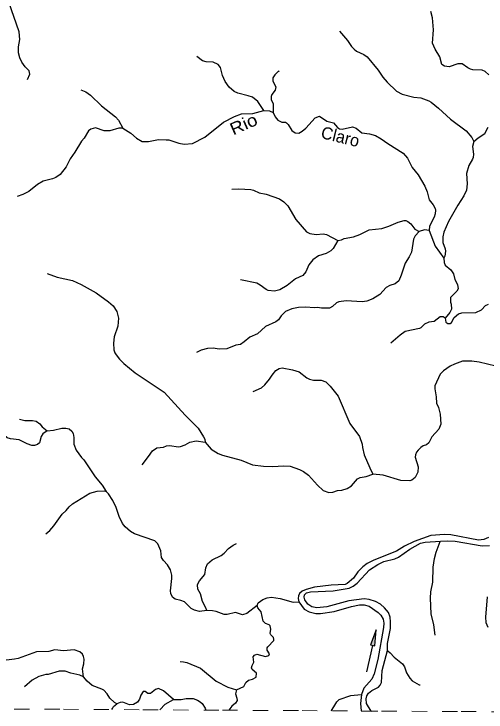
# Model space of a CAD drawing. Extents: x 577 to 602.9, y 7483.8 to 7511.6.
# Drawn here: x 585.587 to 588.697, y 7483.861 to 7488.457 of the extents above; entities that cross this region are included whole.
import ezdxf
from ezdxf.enums import TextEntityAlignment as Align

# ---------------------------------------------------------------- set-up
doc = ezdxf.new("R2010")
doc.units = 0
doc.header["$LTSCALE"] = 0.032
doc.linetypes.add('SHORT_DASHED', pattern=[2.7, 1.5, -1.2])
for name, color, linetype, lineweight in [('10', 7, 'Continuous', 25), ('2', 7, 'Continuous', 25), ('53', 7, 'SHORT_DASHED', 13), ('7', 7, 'Continuous', 25)]:
    doc.layers.add(name, color=color, linetype=linetype, lineweight=lineweight)
doc.layers.add('61', color=7, linetype='Continuous')

msp = doc.modelspace()

# ---------------------------------------------------------------- hatches: boundary and pattern name
at = {"layer": '10'}
msp.add_hatch(color=256, dxfattribs=at).paths.add_polyline_path([(587.9735, 7484.4018), (587.9364, 7484.3031), (587.9651, 7484.2967)])

# ---------------------------------------------------------------- linework, layer by layer
msp.add_line((587.912, 7484.1265), (587.9507, 7484.2999), dxfattribs=at)
msp.add_lwpolyline([(587.9735, 7484.4018), (587.9364, 7484.3031), (587.9651, 7484.2967)], close=True, dxfattribs=at)
at = {"layer": '2'}
msp.add_line((587.8731, 7483.8681), (587.9406, 7483.8677), dxfattribs=at)
for points in [[(588.7133, 7485.0096), (588.6814, 7484.9962), (588.6473, 7484.9931), (588.4644, 7485.0286), (588.4232, 7485.0307), (588.3325, 7485.0224), (588.2237, 7484.9848), (588.1598, 7484.9528), (588.1072, 7484.9198), (587.9567, 7484.861), (587.9144, 7484.8383), (587.8845, 7484.8177), (587.8531, 7484.784), (587.8242, 7484.7428), (587.782, 7484.7067), (587.7675, 7484.7016), (587.6768, 7484.6974), (587.5655, 7484.684), (587.5119, 7484.6686), (587.4851, 7484.6572), (587.4676, 7484.6418), (587.4614, 7484.6253), (587.4593, 7484.6077), (587.4624, 7484.5867)], [(587.9407, 7483.8677), (587.9102, 7483.9165), (587.9061, 7483.9484), (587.9112, 7483.968), (587.9226, 7483.9856), (587.9442, 7484.0031), (587.9885, 7484.0258), (587.9999, 7484.0371), (588.0071, 7484.0547), (588.0117, 7484.1346), (588.0473, 7484.2655), (588.0483, 7484.3115), (588.0669, 7484.4116), (588.0679, 7484.4559), (588.0648, 7484.4868), (588.0545, 7484.5157), (588.0287, 7484.5477), (588.0004, 7484.5709), (587.9684, 7484.5884), (587.9272, 7484.6029), (587.8942, 7484.606), (587.7922, 7484.5926), (587.6468, 7484.5534), (587.5819, 7484.5472), (587.5499, 7484.5534), (587.5221, 7484.5719), (587.5035, 7484.5988), (587.4984, 7484.6173), (587.5014, 7484.6338), (587.5138, 7484.6462), (587.5406, 7484.6514), (587.6896, 7484.6581), (587.7948, 7484.6766), (587.8216, 7484.689), (587.8473, 7484.7096), (587.9288, 7484.7983), (587.9829, 7484.8329), (588.0241, 7484.8515), (588.0953, 7484.87), (588.119, 7484.8814), (588.1942, 7484.934), (588.2654, 7484.9721), (588.2963, 7484.9804), (588.3964, 7484.9865)], [(588.3964, 7484.9865), (588.4452, 7484.9892), (588.4926, 7484.9871), (588.671, 7484.9562), (588.7184, 7484.9572)], [(588.704, 7484.6199), (588.6937, 7484.4858), (588.6957, 7484.4497), (588.7081, 7484.4188)], [(587.4624, 7484.5867), (587.4984, 7484.5386), (587.5321, 7484.5209), (587.5746, 7484.5102), (587.6066, 7484.5102), (587.6953, 7484.5227), (587.8106, 7484.5564), (587.8638, 7484.567), (587.894, 7484.567), (587.9277, 7484.5582), (587.9863, 7484.5173), (588.004, 7484.4978), (588.0182, 7484.4729), (588.0235, 7484.4463), (588.0218, 7484.4179), (587.9836, 7484.2076), (587.9606, 7484.1135), (587.9446, 7484.078), (587.8914, 7484.0176), (587.8762, 7483.9759), (587.8701, 7483.9164), (587.8731, 7483.8681)]]:
    msp.add_lwpolyline(points, dxfattribs=at)
at = {"layer": '53'}
msp.add_lwpolyline([(577.0067, 7483.927), (577.5305, 7483.9243), (578.0544, 7483.9216), (578.5783, 7483.9189), (579.1022, 7483.9162), (579.626, 7483.9135), (580.1499, 7483.9107), (580.6738, 7483.908), (581.1977, 7483.9052), (581.7216, 7483.9024), (582.2454, 7483.8996), (582.7693, 7483.8967), (583.2932, 7483.8938), (583.8171, 7483.891), (584.341, 7483.8881), (584.8649, 7483.8852), (585.3887, 7483.8822), (585.9126, 7483.8793), (586.4365, 7483.8763), (586.9604, 7483.8733), (587.4843, 7483.8703), (588.0082, 7483.8673), (588.532, 7483.8643), (589.0559, 7483.8612)], dxfattribs=at)
at = {"layer": '7'}
for points in [[(585.6757, 7488.0249), (585.691, 7488.0592), (585.6877, 7488.0829), (585.6615, 7488.1091), (585.6378, 7488.1401), (585.6247, 7488.1671), (585.6158, 7488.1998), (585.6158, 7488.2391), (585.6247, 7488.2881), (585.6207, 7488.3396), (585.5536, 7488.535), (585.5495, 7488.5922), (585.5618, 7488.6502)], [(588.7154, 7488.0568), (588.69, 7488.0772), (588.6704, 7488.087), (588.6099, 7488.0895), (588.5944, 7488.0936), (588.5772, 7488.1009), (588.5388, 7488.1279), (588.5102, 7488.1287), (588.4546, 7488.1091), (588.4227, 7488.1132), (588.4064, 7488.123), (588.3917, 7488.1753), (588.3606, 7488.2243), (588.3434, 7488.2636), (588.3508, 7488.3527), (588.3443, 7488.4311), (588.3328, 7488.4736)], [(587.7304, 7488.344), (587.7835, 7488.2824), (587.8105, 7488.2423), (587.8285, 7488.2243), (587.8432, 7488.2113), (587.8922, 7488.19), (587.9127, 7488.1737), (587.9862, 7488.0862), (588.0173, 7488.0404), (588.0451, 7488.0077), (588.1064, 7487.9489), (588.1448, 7487.9284), (588.2208, 7487.9088), (588.2674, 7487.9039), (588.3189, 7487.8851), (588.3353, 7487.8753), (588.3843, 7487.8361), (588.462, 7487.7641), (588.565, 7487.6865), (588.6026, 7487.6423), (588.6173, 7487.617)], [(587.2318, 7487.8214), (587.1925, 7487.881), (587.159, 7487.908), (587.1304, 7487.9186), (587.0617, 7487.9342), (587.0372, 7487.9464), (587.0053, 7487.975), (586.9784, 7488.0118), (586.9596, 7488.051), (586.9473, 7488.1042), (586.9318, 7488.1246), (586.8999, 7488.1401), (586.8533, 7488.141), (586.828, 7488.1475), (586.7906, 7488.1768)], [(587.3288, 7488.0832), (587.3331, 7488.078), (587.3266, 7488.0772), (587.3061, 7488.0568), (587.2914, 7488.0355), (587.2914, 7488.0134), (587.3127, 7487.9758), (587.307, 7487.9538), (587.2865, 7487.9268), (587.2808, 7487.9121), (587.2816, 7487.8933), (587.2939, 7487.8639), (587.2947, 7487.8083)], [(586.0274, 7487.9578), (586.0596, 7487.9432), (586.0898, 7487.9211), (586.1634, 7487.8508), (586.2566, 7487.7797), (586.2754, 7487.7568), (586.304, 7487.7053)], [(586.304, 7487.7053), (586.3571, 7487.6718), (586.3947, 7487.6383), (586.4307, 7487.617), (586.4732, 7487.6162), (586.5394, 7487.6293), (586.5893, 7487.6284), (586.6064, 7487.6276), (586.6727, 7487.6064), (586.707, 7487.5998), (586.7634, 7487.6039), (586.8443, 7487.6464), (586.9677, 7487.7437), (587.0389, 7487.7821), (587.0863, 7487.7985), (587.1598, 7487.8009), (587.2318, 7487.8214)], [(587.2318, 7487.8214), (587.2694, 7487.8189), (587.2947, 7487.8083)], [(587.2947, 7487.8083), (587.3078, 7487.7789), (587.3241, 7487.7576), (587.3519, 7487.7453), (587.3756, 7487.7437), (587.383, 7487.7396), (587.3928, 7487.7298), (587.4173, 7487.6898), (587.4394, 7487.6742), (587.4631, 7487.6726), (587.486, 7487.6857), (587.5089, 7487.7045), (587.5702, 7487.7723), (587.5996, 7487.7846), (587.647, 7487.7511), (587.6911, 7487.7396), (587.7189, 7487.7086), (587.7312, 7487.7004), (587.7492, 7487.6987), (587.817, 7487.7135), (587.8407, 7487.7045), (587.8783, 7487.6742), (587.9298, 7487.6669), (587.9691, 7487.6562), (588.0067, 7487.635), (588.0492, 7487.6039), (588.1505, 7487.5402), (588.18, 7487.5067), (588.2102, 7487.4453), (588.2486, 7487.3971), (588.2928, 7487.3227), (588.3091, 7487.286), (588.323, 7487.2328), (588.3492, 7487.1993), (588.3622, 7487.1748), (588.3647, 7487.165), (588.3622, 7487.1405), (588.3549, 7487.1184), (588.3246, 7487.0604), (588.323, 7487.0317)], [(586.304, 7487.7053), (586.2779, 7487.7045), (586.2182, 7487.6865), (586.1814, 7487.6881), (586.1234, 7487.7077), (586.0939, 7487.6987), (586.0776, 7487.6865), (586.0482, 7487.6391), (586.031, 7487.6195), (585.9885, 7487.5459), (585.9566, 7487.5034), (585.9305, 7487.4503), (585.8904, 7487.3996), (585.8618, 7487.3791), (585.8414, 7487.3701), (585.7784, 7487.3554), (585.7416, 7487.3342), (585.6844, 7487.2868), (585.6444, 7487.2672), (585.6073, 7487.2548)], [(588.6173, 7487.617), (588.6442, 7487.6415), (588.6876, 7487.6701), (588.7113, 7487.7102)], [(588.6173, 7487.617), (588.6066, 7487.5843), (588.614, 7487.5336), (588.6115, 7487.5116), (588.6083, 7487.5001), (588.5829, 7487.4592), (588.5682, 7487.4053), (588.5715, 7487.3383), (588.569, 7487.2974), (588.5511, 7487.2598), (588.511, 7487.1985), (588.4489, 7487.0914), (588.4195, 7487.0195), (588.4121, 7486.9892), (588.4121, 7486.9525), (588.4284, 7486.9108), (588.4293, 7486.8961), (588.426, 7486.8617), (588.4188, 7486.848)], [(587.0221, 7487.303), (587.0691, 7487.3064), (587.1476, 7487.3007), (587.1639, 7487.2966), (587.2023, 7487.2786), (587.2489, 7487.2696), (587.3364, 7487.2385), (587.365, 7487.2197), (587.3912, 7487.1936), (587.4443, 7487.1045), (587.5138, 7487.0219), (587.5367, 7487.0113), (587.5775, 7487.0039), (587.6241, 7487.0089), (587.6446, 7487.0048), (587.7207, 7486.9647)], [(587.7207, 7486.9647), (587.7435, 7486.9688), (587.7623, 7486.9786), (587.8228, 7486.9901), (587.8661, 7487.0039), (587.9274, 7487.0358), (588.0091, 7487.0432), (588.0557, 7487.0587), (588.1178, 7487.0857), (588.1571, 7487.0963), (588.1677, 7487.0971), (588.1824, 7487.0914), (588.2004, 7487.0751), (588.2282, 7487.0391), (588.256, 7487.0252)], [(588.323, 7487.0317), (588.2919, 7487.0358), (588.256, 7487.0252)], [(588.323, 7487.0317), (588.3606, 7486.9287), (588.4188, 7486.848)], [(588.256, 7487.0252), (588.229, 7486.9958), (588.2184, 7486.9737), (588.2053, 7486.8887), (588.1906, 7486.8576), (588.1628, 7486.8159), (588.1383, 7486.7375), (588.1219, 7486.6999), (588.099, 7486.6803), (588.0631, 7486.6688), (588.0394, 7486.6557), (587.996, 7486.61), (587.9511, 7486.5805), (587.911, 7486.5658), (587.8808, 7486.5617), (587.7762, 7486.5675), (587.7263, 7486.5625), (587.7108, 7486.5544), (587.6854, 7486.5299), (587.665, 7486.5192), (587.6119, 7486.5192), (587.5865, 7486.5241), (587.5669, 7486.5217), (587.508, 7486.5266), (587.4615, 7486.5233), (587.4173, 7486.5151), (587.3756, 7486.498), (587.347, 7486.4685), (587.329, 7486.444), (587.3119, 7486.4301), (587.2448, 7486.3983), (587.1901, 7486.35), (587.141, 7486.3296), (587.1043, 7486.2977), (587.0797, 7486.2814), (587.0487, 7486.2773), (586.9882, 7486.2528), (586.9375, 7486.2503), (586.8999, 7486.2568), (586.8607, 7486.2536), (586.8198, 7486.2429), (586.7892, 7486.2272)], [(587.7207, 7486.9647), (587.6903, 7486.9132), (587.6748, 7486.8977), (587.6429, 7486.8797), (587.5922, 7486.8634), (587.5555, 7486.8388), (587.5285, 7486.8061), (587.5097, 7486.7595), (587.4892, 7486.735), (587.441, 7486.713), (587.3871, 7486.668), (587.3388, 7486.641), (587.3021, 7486.6328), (587.2604, 7486.6361), (587.2481, 7486.6418), (587.2089, 7486.6721), (587.186, 7486.6835), (587.0796, 7486.7065)], [(588.4188, 7486.848), (588.4211, 7486.82), (588.4268, 7486.8037), (588.4644, 7486.7726), (588.4824, 7486.7448), (588.4914, 7486.708), (588.5086, 7486.6762), (588.5135, 7486.6476), (588.5053, 7486.632), (588.462, 7486.5895), (588.462, 7486.5601), (588.4669, 7486.5462), (588.4693, 7486.5135), (588.4579, 7486.4914), (588.4276, 7486.4547)], [(585.8051, 7486.7483), (585.8708, 7486.7228), (585.9721, 7486.7015), (586.0285, 7486.6754), (586.1291, 7486.6198), (586.2092, 7486.5625), (586.2403, 7486.5356), (586.264, 7486.4988), (586.2762, 7486.453), (586.2705, 7486.4023), (586.2468, 7486.3312), (586.2419, 7486.2895), (586.2452, 7486.2462), (586.2517, 7486.2266), (586.2607, 7486.2127), (586.2828, 7486.1833), (586.3105, 7486.1555), (586.3849, 7486.0942), (586.5754, 7485.9675), (586.7143, 7485.8163), (586.8002, 7485.7296), (586.8361, 7485.6724), (586.8435, 7485.6569), (586.8468, 7485.6372)], [(588.4276, 7486.4547), (588.4325, 7486.4277), (588.444, 7486.4195), (588.4595, 7486.4195), (588.4685, 7486.426), (588.4865, 7486.4587), (588.5143, 7486.4824), (588.5363, 7486.4882), (588.6303, 7486.4906), (588.6671, 7486.5094), (588.6941, 7486.5372), (588.7121, 7486.5462)], [(588.4276, 7486.4547), (588.4137, 7486.4628), (588.3949, 7486.4628), (588.3557, 7486.4318), (588.3197, 7486.4277), (588.2903, 7486.4146), (588.2674, 7486.3909), (588.2592, 7486.3868), (588.1644, 7486.3656), (588.1301, 7486.3427), (588.0693, 7486.2885)], [(588.7603, 7486.1391), (588.6516, 7486.1653), (588.6034, 7486.1718), (588.5421, 7486.1702), (588.4889, 7486.1522), (588.4603, 7486.1375), (588.4162, 7486.1081), (588.3941, 7486.0852), (588.3598, 7486.0092), (588.3598, 7485.9879), (588.3688, 7485.9356), (588.3704, 7485.8955), (588.3827, 7485.8661), (588.3941, 7485.8212), (588.399, 7485.7558), (588.3851, 7485.7223), (588.3394, 7485.6732), (588.3197, 7485.6323), (588.305, 7485.6209), (588.2821, 7485.6127), (588.2674, 7485.6029), (588.2486, 7485.5857), (588.2396, 7485.5719), (588.2323, 7485.5539), (588.2306, 7485.5383), (588.2503, 7485.4762), (588.2478, 7485.4411), (588.2298, 7485.4043), (588.2069, 7485.3879), (588.1947, 7485.3838), (588.1358, 7485.3847), (588.0181, 7485.4214), (587.9511, 7485.428)], [(585.8062, 7485.7124), (585.7776, 7485.6928), (585.7662, 7485.6757), (585.7547, 7485.634), (585.7425, 7485.6225), (585.7212, 7485.616), (585.7048, 7485.6168), (585.6746, 7485.6258), (585.6207, 7485.6536), (585.5634, 7485.6601), (585.543, 7485.6659), (585.5242, 7485.6822), (585.5193, 7485.6912), (585.5046, 7485.746), (585.4858, 7485.7852), (585.4555, 7485.8269), (585.4081, 7485.8816), (585.3199, 7485.9642), (585.2062, 7486.0378), (585.1417, 7486.0999), (585.1016, 7486.1285), (585.0818, 7486.1483)], [(587.1634, 7485.9702), (587.2179, 7485.9961), (587.2391, 7486.0141), (587.271, 7486.0517), (587.2873, 7486.0786), (587.3127, 7486.1097), (587.3348, 7486.122), (587.3536, 7486.1261), (587.4222, 7486.1146), (587.4664, 7486.0999), (587.5162, 7486.0615), (587.5334, 7486.0525), (587.5595, 7486.0468), (587.611, 7486.0468), (587.6405, 7486.0345), (587.6707, 7486.0059), (587.723, 7485.9413), (587.7999, 7485.7615), (587.8628, 7485.674), (587.8816, 7485.6242), (587.8832, 7485.6021), (587.8947, 7485.5547), (587.9306, 7485.4695), (587.9511, 7485.428)], [(585.6231, 7485.7887), (585.6574, 7485.7803), (585.7081, 7485.7811), (585.7335, 7485.777), (585.758, 7485.759), (585.7727, 7485.7378), (585.8062, 7485.7124)], [(585.8062, 7485.7124), (585.8463, 7485.7157), (585.9027, 7485.7296), (585.9288, 7485.7304), (585.9501, 7485.7255), (585.9689, 7485.71), (585.977, 7485.6945), (585.9811, 7485.6675), (585.9803, 7485.625), (585.9975, 7485.5841), (586.031, 7485.5367), (586.0465, 7485.5204), (586.1209, 7485.4092), (586.1675, 7485.3552), (586.1937, 7485.3136)], [(586.4306, 7485.4891), (586.474, 7485.5424), (586.4986, 7485.5808), (586.5272, 7485.6005), (586.5713, 7485.6045), (586.5917, 7485.6127), (586.6138, 7485.616), (586.6678, 7485.6078), (586.6833, 7485.6095), (586.7135, 7485.6193), (586.7446, 7485.6372), (586.7879, 7485.6454), (586.8468, 7485.6372)], [(586.8468, 7485.6372), (586.8868, 7485.5915), (586.931, 7485.5637), (586.9596, 7485.5514), (587.083, 7485.5195), (587.1574, 7485.4893), (587.2301, 7485.4787), (587.2923, 7485.477), (587.3626, 7485.4819), (587.4067, 7485.4795), (587.468, 7485.4574), (587.4942, 7485.4443), (587.526, 7485.4214), (587.5857, 7485.3536), (587.6241, 7485.3185), (587.6617, 7485.3054), (587.6871, 7485.3078), (587.7181, 7485.3193), (587.7459, 7485.3225), (587.7827, 7485.3324), (587.8105, 7485.3512), (587.8505, 7485.3969), (587.8677, 7485.4059), (587.9061, 7485.4108), (587.9511, 7485.428)], [(585.7972, 7485.035), (585.8234, 7485.0569), (585.8495, 7485.0879), (585.9035, 7485.1631), (585.9305, 7485.1885), (585.9493, 7485.2122), (585.973, 7485.2318), (586.0866, 7485.3021), (586.1348, 7485.3144), (586.1822, 7485.3168), (586.1937, 7485.3136)], [(586.8574, 7484.5288), (586.8083, 7484.5239), (586.7757, 7484.5321), (586.7544, 7484.5436), (586.7094, 7484.5861), (586.6857, 7484.5959), (586.649, 7484.6032), (586.6302, 7484.6171), (586.6195, 7484.6408), (586.6171, 7484.6588), (586.6261, 7484.7397), (586.6261, 7484.7626), (586.6179, 7484.797), (586.5983, 7484.8313), (586.5713, 7484.8583), (586.559, 7484.8787), (586.5541, 7484.922), (586.5353, 7484.9694), (586.5157, 7484.9882), (586.3817, 7485.0332), (586.3547, 7485.0495), (586.3195, 7485.0798), (586.3024, 7485.1018), (586.2795, 7485.1484), (586.2599, 7485.2073), (586.2386, 7485.2531), (586.21, 7485.298), (586.1937, 7485.3136)], [(586.8574, 7484.5288), (586.8517, 7484.5476), (586.8288, 7484.5885), (586.8157, 7484.64), (586.7977, 7484.6711), (586.7961, 7484.698), (586.7994, 7484.7087), (586.8083, 7484.725), (586.8435, 7484.7659), (586.85, 7484.8108), (586.8615, 7484.8378), (586.8925, 7484.8623), (586.9514, 7484.891), (586.9718, 7484.9073), (587.0004, 7484.9384), (587.0307, 7484.9604), (587.0523, 7484.9704)], [(588.3613, 7484.3674), (588.3524, 7484.4357), (588.3353, 7484.5084), (588.3312, 7484.6098), (588.3336, 7484.6523), (588.3467, 7484.716), (588.3492, 7484.8158), (588.3573, 7484.873), (588.3671, 7484.913), (588.395, 7484.9831), (588.3956, 7484.9845), (588.3964, 7484.9865)], [(587.1884, 7484.5632), (587.1958, 7484.5795), (587.2252, 7484.6024), (587.2538, 7484.6122), (587.2841, 7484.6163), (587.3397, 7484.6081), (587.4271, 7484.5836), (587.4604, 7484.5865), (587.4624, 7484.5867)], [(587.1884, 7484.5632), (587.1214, 7484.5109), (587.0912, 7484.501), (587.047, 7484.5166), (586.9914, 7484.5035), (586.9718, 7484.5043), (586.9195, 7484.5231), (586.895, 7484.528), (586.8574, 7484.5288)], [(587.0528, 7484.0073), (587.1002, 7484.0286), (587.1149, 7484.0556), (587.132, 7484.0711), (587.159, 7484.0776), (587.1827, 7484.0899), (587.1835, 7484.1161), (587.1549, 7484.1414), (587.1525, 7484.1512), (587.1549, 7484.1684), (587.1672, 7484.1888), (587.1623, 7484.2239), (587.1705, 7484.2362), (587.186, 7484.2411), (587.244, 7484.2264), (587.2661, 7484.2338), (587.2694, 7484.2436), (587.2555, 7484.2681), (587.2555, 7484.2828), (587.2587, 7484.2902), (587.298, 7484.3318), (587.2996, 7484.3408), (587.2963, 7484.3515), (587.2784, 7484.3694), (587.2735, 7484.3793), (587.2784, 7484.407), (587.2743, 7484.4283), (587.2669, 7484.4357), (587.2432, 7484.4438), (587.2285, 7484.4594), (587.2146, 7484.5198), (587.1943, 7484.5467), (587.1884, 7484.5632)], [(586.0441, 7484.094), (586.0392, 7484.1455), (586.0473, 7484.179), (586.049, 7484.2101), (586.0457, 7484.2272), (586.0375, 7484.2427), (586.0204, 7484.2575), (585.9828, 7484.2697), (585.9133, 7484.264), (585.8569, 7484.2705), (585.816, 7484.2599), (585.7343, 7484.2566), (585.6133, 7484.2141), (585.5896, 7484.2084), (585.5365, 7484.2035), (585.4294, 7484.2101), (585.4016, 7484.2182), (585.3591, 7484.2395), (585.3411, 7484.2534), (585.3199, 7484.2828), (585.3133, 7484.3359), (585.3231, 7484.3874), (585.3566, 7484.4675), (585.3787, 7484.5387)], [(588.0473, 7484.2655), (588.0493, 7484.2639), (588.0647, 7484.2517), (588.0917, 7484.2215), (588.1473, 7484.179), (588.1603, 7484.1586), (588.1726, 7484.1193), (588.1947, 7484.0834), (588.2102, 7484.0662), (588.2552, 7484.0408), (588.2629, 7484.0408)], [(586.6808, 7484.1929), (586.7037, 7484.1921), (586.7266, 7484.1863), (586.8165, 7484.1496), (586.9187, 7484.0646), (586.9947, 7484.0253), (587.0528, 7484.0073)], [(586.0441, 7484.094), (586.0206, 7484.1047), (585.9615, 7484.1161), (585.9239, 7484.1299), (585.8847, 7484.1308), (585.8127, 7484.1087), (585.7956, 7484.1079), (585.7506, 7484.0948), (585.7073, 7484.0703), (585.6562, 7484.0263)], [(586.2648, 7483.9158), (586.2486, 7483.9235), (586.219, 7483.9534), (586.201, 7483.9804), (586.1781, 7484.0041), (586.1659, 7484.0122), (586.1021, 7484.0351), (586.0697, 7484.0634), (586.0441, 7484.094)], [(586.6383, 7483.9436), (586.5713, 7484), (586.5386, 7484.0171), (586.5198, 7484.0098), (586.4863, 7483.9836), (586.4691, 7483.9836), (586.452, 7483.9959), (586.4372, 7483.9959), (586.4217, 7483.973), (586.4143, 7483.947), (586.3996, 7483.9256), (586.3735, 7483.9101), (586.3481, 7483.9092), (586.3032, 7483.9256), (586.286, 7483.9248), (586.2648, 7483.9158)], [(587.0528, 7484.0073), (587.0462, 7483.9804), (587.056, 7483.9526), (587.0568, 7483.9362), (587.047, 7483.9191), (587.0225, 7483.8994), (587.0021, 7483.8731)], [(587.6767, 7483.8692), (587.6781, 7483.8712), (587.6949, 7483.8944), (587.7132, 7483.9289), (587.7287, 7483.9436), (587.8064, 7483.9706), (587.8742, 7483.9757), (587.8762, 7483.9759)], [(586.2324, 7483.8775), (586.2352, 7483.8854), (586.2427, 7483.8978), (586.2648, 7483.9158)], [(586.548, 7483.8757), (586.5827, 7483.9125), (586.6383, 7483.9436)], [(586.6383, 7483.9436), (586.689, 7483.9428), (586.7201, 7483.9509), (586.7683, 7483.9493), (586.7953, 7483.9395), (586.8141, 7483.928), (586.8263, 7483.9166), (586.8459, 7483.8864), (586.8515, 7483.8739)]]:
    msp.add_lwpolyline(points, dxfattribs=at)

# ---------------------------------------------------------------- texts
at = {"layer": '61', "width": 1.15}
msp.add_text('Rio', height=0.08, rotation=23.843, dxfattribs=at).set_placement((587.1156, 7487.6939), align=Align.CENTER)
at = {"layer": '61'}
msp.add_text('Claro', height=0.08, rotation=346.027, dxfattribs=at).set_placement((587.7273, 7487.6102), align=Align.CENTER)

doc.saveas('drawing.dxf')
